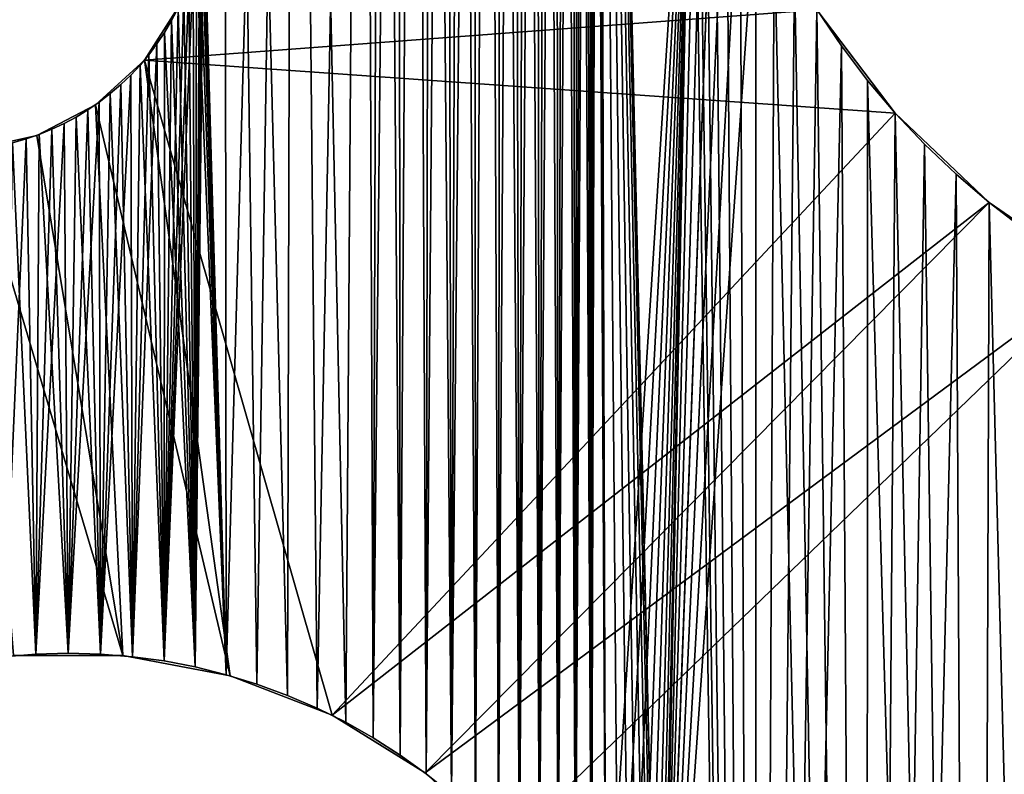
# Model space of a CAD drawing. Header units: millimetres. Extents: x -105 to 105, y -91 to 91.
# Tile 267 of 656: x -86.85 to -81.03, y 75.42 to 79.88. Entities that reach past the tile are written whole.
import ezdxf

# ---------------------------------------------------------------- set-up
doc = ezdxf.new("R2010")
doc.units = ezdxf.units.MM
doc.header["$LTSCALE"] = 22.850203
for name, color, linetype in [('717', 7, 'CONTINUOUS'), ('718', 7, 'CONTINUOUS'), ('724', 7, 'CONTINUOUS'), ('730', 7, 'CONTINUOUS'), ('768', 7, 'CONTINUOUS'), ('823', 7, 'CONTINUOUS')]:
    doc.layers.add(name, color=color, linetype=linetype)

msp = doc.modelspace()

# ---------------------------------------------------------------- linework, layer by layer
at = {"layer": '717', "linetype": 'CONTINUOUS'}
for points in [[(-85.6288, 76.007, 7.5), (-85.6425, 90.416, 7.5), (-85.7615, 80.6507, 7.5), (-85.6288, 76.007, 7.5)], [(-85.4464, 75.9507, 7.5), (-85.2667, 75.8847, 7.5), (-85.6425, 90.416, 7.5), (-85.4464, 75.9507, 7.5)], [(-85.6425, 90.416, 7.5), (-85.2667, 75.8847, 7.5), (-85.2282, 90.3179, 7.5), (-85.6425, 90.416, 7.5)], [(-85.6288, 76.007, 7.5), (-85.4464, 75.9507, 7.5), (-85.6425, 90.416, 7.5), (-85.6288, 76.007, 7.5)], [(-85.2667, 75.8847, 7.5), (-85.0913, 75.8097, 7.5), (-85.2282, 90.3179, 7.5), (-85.2667, 75.8847, 7.5)], [(-85.0913, 75.8097, 7.5), (-84.9218, 75.7261, 7.5), (-85.2282, 90.3179, 7.5), (-85.0913, 75.8097, 7.5)], [(-85.2282, 90.3179, 7.5), (-84.9218, 75.7261, 7.5), (-84.8172, 90.1988, 7.5), (-85.2282, 90.3179, 7.5)], [(-84.9218, 75.7261, 7.5), (-84.7593, 75.6343, 7.5), (-84.8172, 90.1988, 7.5), (-84.9218, 75.7261, 7.5)], [(-84.8172, 90.1988, 7.5), (-84.7593, 75.6343, 7.5), (-84.7127, 90.1612, 7.5), (-84.8172, 90.1988, 7.5)], [(-84.7593, 75.6343, 7.5), (-84.6009, 75.5326, 7.5), (-84.7127, 90.1612, 7.5), (-84.7593, 75.6343, 7.5)], [(-84.7127, 90.1612, 7.5), (-84.6009, 75.5326, 7.5), (-84.6118, 90.1193, 7.5), (-84.7127, 90.1612, 7.5)], [(-84.6118, 90.1193, 7.5), (-84.6009, 75.5326, 7.5), (-84.5145, 90.0731, 7.5), (-84.6118, 90.1193, 7.5)], [(-84.6009, 75.5326, 7.5), (-84.4465, 75.4212, 7.5), (-84.5145, 90.0731, 7.5), (-84.6009, 75.5326, 7.5)], [(-84.5145, 90.0731, 7.5), (-84.4465, 75.4212, 7.5), (-84.4209, 90.0226, 7.5), (-84.5145, 90.0731, 7.5)], [(-84.4465, 75.4212, 7.5), (-84.2975, 75.3013, 7.5), (-84.4209, 90.0226, 7.5), (-84.4465, 75.4212, 7.5)], [(-84.4209, 90.0226, 7.5), (-84.2975, 75.3013, 7.5), (-84.3309, 89.9677, 7.5), (-84.4209, 90.0226, 7.5)], [(-84.3309, 89.9677, 7.5), (-84.2975, 75.3013, 7.5), (-84.2445, 89.9085, 7.5), (-84.3309, 89.9677, 7.5)], [(-84.2975, 75.3013, 7.5), (-84.155, 75.1738, 7.5), (-84.2445, 89.9085, 7.5), (-84.2975, 75.3013, 7.5)], [(-84.2445, 89.9085, 7.5), (-84.155, 75.1738, 7.5), (-84.1618, 89.845, 7.5), (-84.2445, 89.9085, 7.5)], [(-84.1618, 89.845, 7.5), (-84.155, 75.1738, 7.5), (-84.0824, 89.7769, 7.5), (-84.1618, 89.845, 7.5)], [(-84.155, 75.1738, 7.5), (-84.0204, 75.0397, 7.5), (-84.0824, 89.7769, 7.5), (-84.155, 75.1738, 7.5)], [(-84.0824, 89.7769, 7.5), (-84.0204, 75.0397, 7.5), (-84.0057, 89.7033, 7.5), (-84.0824, 89.7769, 7.5)], [(-84.0204, 75.0397, 7.5), (-83.8949, 74.9003, 7.5), (-84.0057, 89.7033, 7.5), (-84.0204, 75.0397, 7.5)], [(-84.0057, 89.7033, 7.5), (-83.8949, 74.9003, 7.5), (-83.9322, 89.6248, 7.5), (-84.0057, 89.7033, 7.5)], [(-83.9322, 89.6248, 7.5), (-83.8949, 74.9003, 7.5), (-83.8625, 89.5421, 7.5), (-83.9322, 89.6248, 7.5)], [(-83.8949, 74.9003, 7.5), (-83.7779, 74.7544, 7.5), (-83.8625, 89.5421, 7.5), (-83.8949, 74.9003, 7.5)], [(-83.8625, 89.5421, 7.5), (-83.7779, 74.7544, 7.5), (-83.7971, 89.4561, 7.5), (-83.8625, 89.5421, 7.5)], [(-83.7971, 89.4561, 7.5), (-83.7779, 74.7544, 7.5), (-83.7366, 89.3672, 7.5), (-83.7971, 89.4561, 7.5)], [(-83.7779, 74.7544, 7.5), (-83.6677, 74.6002, 7.5), (-83.7366, 89.3672, 7.5), (-83.7779, 74.7544, 7.5)], [(-83.7366, 89.3672, 7.5), (-83.6677, 74.6002, 7.5), (-83.6815, 89.2763, 7.5), (-83.7366, 89.3672, 7.5)], [(-83.6815, 89.2763, 7.5), (-83.6677, 74.6002, 7.5), (-83.6324, 89.1839, 7.5), (-83.6815, 89.2763, 7.5)], [(-83.6677, 74.6002, 7.5), (-83.5651, 74.4391, 7.5), (-83.6324, 89.1839, 7.5), (-83.6677, 74.6002, 7.5)], [(-83.6324, 89.1839, 7.5), (-83.5651, 74.4391, 7.5), (-83.5885, 89.0893, 7.5), (-83.6324, 89.1839, 7.5)], [(-83.5885, 89.0893, 7.5), (-83.5651, 74.4391, 7.5), (-83.5496, 88.9921, 7.5), (-83.5885, 89.0893, 7.5)], [(-83.5651, 74.4391, 7.5), (-83.4708, 74.2726, 7.5), (-83.5496, 88.9921, 7.5), (-83.5651, 74.4391, 7.5)], [(-83.5496, 88.9921, 7.5), (-83.4708, 74.2726, 7.5), (-83.5158, 88.8923, 7.5), (-83.5496, 88.9921, 7.5)], [(-83.5158, 88.8923, 7.5), (-83.4708, 74.2726, 7.5), (-83.4869, 88.7898, 7.5), (-83.5158, 88.8923, 7.5)], [(-83.4869, 88.7898, 7.5), (-83.4708, 74.2726, 7.5), (-83.4631, 88.6848, 7.5), (-83.4869, 88.7898, 7.5)], [(-83.4708, 74.2726, 7.5), (-83.3858, 74.102, 7.5), (-83.4631, 88.6848, 7.5), (-83.4708, 74.2726, 7.5)], [(-83.4631, 88.6848, 7.5), (-83.3858, 74.102, 7.5), (-83.4442, 88.5772, 7.5), (-83.4631, 88.6848, 7.5)], [(-83.4442, 88.5772, 7.5), (-83.3858, 74.102, 7.5), (-83.4304, 88.467, 7.5), (-83.4442, 88.5772, 7.5)], [(-83.0695, 72.83, 7.5), (-83.0627, 72.6348, 7.5), (-83.4304, 88.467, 7.5), (-83.0695, 72.83, 7.5)], [(-83.4304, 88.467, 7.5), (-83.0627, 72.6348, 7.5), (-82.8731, 82.0958, 7.5), (-83.4304, 88.467, 7.5)], [(-83.0858, 73.0217, 7.5), (-83.0695, 72.83, 7.5), (-83.4304, 88.467, 7.5), (-83.0858, 73.0217, 7.5)], [(-83.1116, 73.21, 7.5), (-83.0858, 73.0217, 7.5), (-83.4304, 88.467, 7.5), (-83.1116, 73.21, 7.5)], [(-83.147, 73.3948, 7.5), (-83.1116, 73.21, 7.5), (-83.4304, 88.467, 7.5), (-83.147, 73.3948, 7.5)], [(-83.192, 73.5761, 7.5), (-83.147, 73.3948, 7.5), (-83.4304, 88.467, 7.5), (-83.192, 73.5761, 7.5)], [(-83.2465, 73.7539, 7.5), (-83.192, 73.5761, 7.5), (-83.4304, 88.467, 7.5), (-83.2465, 73.7539, 7.5)], [(-83.3108, 73.9287, 7.5), (-83.2465, 73.7539, 7.5), (-83.4304, 88.467, 7.5), (-83.3108, 73.9287, 7.5)], [(-83.3858, 74.102, 7.5), (-83.3108, 73.9287, 7.5), (-83.4304, 88.467, 7.5), (-83.3858, 74.102, 7.5)], [(-83.0627, 72.6348, 7.5), (-82.4974, 57.1182, 7.5), (-82.8731, 82.0958, 7.5), (-83.0627, 72.6348, 7.5)], [(-82.8731, 82.0958, 7.5), (-82.4974, 57.1182, 7.5), (-82.8418, 81.8355, 7.5), (-82.8731, 82.0958, 7.5)], [(-82.8418, 81.8355, 7.5), (-82.4974, 57.1182, 7.5), (-82.7981, 81.5805, 7.5), (-82.8418, 81.8355, 7.5)], [(-82.7981, 81.5805, 7.5), (-82.4974, 57.1182, 7.5), (-82.7419, 81.3309, 7.5), (-82.7981, 81.5805, 7.5)], [(-82.7419, 81.3309, 7.5), (-82.4974, 57.1182, 7.5), (-82.6732, 81.0867, 7.5), (-82.7419, 81.3309, 7.5)], [(-82.6732, 81.0867, 7.5), (-82.4974, 57.1182, 7.5), (-82.5921, 80.8478, 7.5), (-82.6732, 81.0867, 7.5)], [(-82.5921, 80.8478, 7.5), (-82.4974, 57.1182, 7.5), (-82.4986, 80.6143, 7.5), (-82.5921, 80.8478, 7.5)], [(-85.7615, 80.5677, 7.5), (-85.6288, 76.007, 7.5), (-85.7615, 80.6507, 7.5), (-85.7615, 80.5677, 7.5)], [(-85.7656, 80.486, 7.5), (-85.6288, 76.007, 7.5), (-85.7615, 80.5677, 7.5), (-85.7656, 80.486, 7.5)], [(-82.4986, 80.6143, 7.5), (-82.4974, 57.1182, 7.5), (-82.3917, 80.3847, 7.5), (-82.4986, 80.6143, 7.5)], [(-85.7739, 80.4056, 7.5), (-85.6288, 76.007, 7.5), (-85.7656, 80.486, 7.5), (-85.7739, 80.4056, 7.5)], [(-85.7863, 80.3265, 7.5), (-85.6288, 76.007, 7.5), (-85.7739, 80.4056, 7.5), (-85.7863, 80.3265, 7.5)], [(-82.4974, 57.1182, 7.5), (-81.8457, 57.0763, 7.5), (-82.3917, 80.3847, 7.5), (-82.4974, 57.1182, 7.5)], [(-82.3917, 80.3847, 7.5), (-81.8457, 57.0763, 7.5), (-82.2712, 80.1587, 7.5), (-82.3917, 80.3847, 7.5)], [(-85.8029, 80.2487, 7.5), (-85.6288, 76.007, 7.5), (-85.7863, 80.3265, 7.5), (-85.8029, 80.2487, 7.5)], [(-85.8236, 80.1722, 7.5), (-85.8123, 76.0532, 7.5), (-85.8029, 80.2487, 7.5), (-85.8236, 80.1722, 7.5)], [(-85.8123, 76.0532, 7.5), (-85.6288, 76.007, 7.5), (-85.8029, 80.2487, 7.5), (-85.8123, 76.0532, 7.5)], [(-85.8486, 80.0966, 7.5), (-85.8123, 76.0532, 7.5), (-85.8236, 80.1722, 7.5), (-85.8486, 80.0966, 7.5)], [(-82.2712, 80.1587, 7.5), (-81.8457, 57.0763, 7.5), (-82.1382, 79.938, 7.5), (-82.2712, 80.1587, 7.5)], [(-85.8784, 80.0214, 7.5), (-85.8123, 76.0532, 7.5), (-85.8486, 80.0966, 7.5), (-85.8784, 80.0214, 7.5)], [(-85.9125, 79.9471, 7.5), (-85.8123, 76.0532, 7.5), (-85.8784, 80.0214, 7.5), (-85.9125, 79.9471, 7.5)], [(-85.9506, 79.8742, 7.5), (-85.8123, 76.0532, 7.5), (-85.9125, 79.9471, 7.5), (-85.9506, 79.8742, 7.5)], [(-82.1382, 79.938, 7.5), (-81.8457, 57.0763, 7.5), (-81.9939, 79.7245, 7.5), (-82.1382, 79.938, 7.5)], [(-85.9924, 79.8035, 7.5), (-85.8123, 76.0532, 7.5), (-85.9506, 79.8742, 7.5), (-85.9924, 79.8035, 7.5)], [(-86.0376, 79.7356, 7.5), (-85.9957, 76.0885, 7.5), (-85.9924, 79.8035, 7.5), (-86.0376, 79.7356, 7.5)], [(-85.9957, 76.0885, 7.5), (-85.8123, 76.0532, 7.5), (-85.9924, 79.8035, 7.5), (-85.9957, 76.0885, 7.5)], [(-86.0858, 79.671, 7.5), (-85.9957, 76.0885, 7.5), (-86.0376, 79.7356, 7.5), (-86.0858, 79.671, 7.5)], [(-81.9939, 79.7245, 7.5), (-81.8457, 57.0763, 7.5), (-81.8396, 79.52, 7.5), (-81.9939, 79.7245, 7.5)], [(-86.1369, 79.61, 7.5), (-85.9957, 76.0885, 7.5), (-86.0858, 79.671, 7.5), (-86.1369, 79.61, 7.5)], [(-86.1922, 79.5514, 7.5), (-86.182, 76.1135, 7.5), (-86.1369, 79.61, 7.5), (-86.1922, 79.5514, 7.5)], [(-86.182, 76.1135, 7.5), (-85.9957, 76.0885, 7.5), (-86.1369, 79.61, 7.5), (-86.182, 76.1135, 7.5)], [(-86.2513, 79.4951, 7.5), (-86.182, 76.1135, 7.5), (-86.1922, 79.5514, 7.5), (-86.2513, 79.4951, 7.5)], [(-81.8457, 57.0763, 7.5), (-81.1986, 57.0176, 7.5), (-81.8396, 79.52, 7.5), (-81.8457, 57.0763, 7.5)], [(-81.8396, 79.52, 7.5), (-81.1986, 57.0176, 7.5), (-81.6762, 79.3264, 7.5), (-81.8396, 79.52, 7.5)], [(-86.3136, 79.4416, 7.5), (-86.182, 76.1135, 7.5), (-86.2513, 79.4951, 7.5), (-86.3136, 79.4416, 7.5)], [(-86.3787, 79.3914, 7.5), (-86.3715, 76.1286, 7.5), (-86.3136, 79.4416, 7.5), (-86.3787, 79.3914, 7.5)], [(-86.3715, 76.1286, 7.5), (-86.182, 76.1135, 7.5), (-86.3136, 79.4416, 7.5), (-86.3715, 76.1286, 7.5)], [(-86.5149, 79.3026, 7.5), (-86.3715, 76.1286, 7.5), (-86.446, 79.3449, 7.5), (-86.5149, 79.3026, 7.5)], [(-86.446, 79.3449, 7.5), (-86.3715, 76.1286, 7.5), (-86.3787, 79.3914, 7.5), (-86.446, 79.3449, 7.5)], [(-86.585, 79.2648, 7.5), (-86.5627, 76.1336, 7.5), (-86.5149, 79.3026, 7.5), (-86.585, 79.2648, 7.5)], [(-86.5627, 76.1336, 7.5), (-86.3715, 76.1286, 7.5), (-86.5149, 79.3026, 7.5), (-86.5627, 76.1336, 7.5)], [(-81.6762, 79.3264, 7.5), (-81.1986, 57.0176, 7.5), (-81.5024, 79.1422, 7.5), (-81.6762, 79.3264, 7.5)], [(-86.7333, 79.2005, 7.5), (-86.5627, 76.1336, 7.5), (-86.6578, 79.2308, 7.5), (-86.7333, 79.2005, 7.5)], [(-86.6578, 79.2308, 7.5), (-86.5627, 76.1336, 7.5), (-86.585, 79.2648, 7.5), (-86.6578, 79.2308, 7.5)], [(-86.89, 79.1515, 7.5), (-86.7539, 76.1286, 7.5), (-86.8109, 79.174, 7.5), (-86.89, 79.1515, 7.5)], [(-86.8109, 79.174, 7.5), (-86.7539, 76.1286, 7.5), (-86.7333, 79.2005, 7.5), (-86.8109, 79.174, 7.5)], [(-86.7539, 76.1286, 7.5), (-86.5627, 76.1336, 7.5), (-86.7333, 79.2005, 7.5), (-86.7539, 76.1286, 7.5)], [(-86.9435, 76.1135, 7.5), (-86.7539, 76.1286, 7.5), (-86.89, 79.1515, 7.5), (-86.9435, 76.1135, 7.5)], [(-81.5024, 79.1422, 7.5), (-81.1986, 57.0176, 7.5), (-81.3167, 78.9657, 7.5), (-81.5024, 79.1422, 7.5)], [(-81.3167, 78.9657, 7.5), (-81.1986, 57.0176, 7.5), (-81.121, 78.7981, 7.5), (-81.3167, 78.9657, 7.5)], [(-81.1986, 57.0176, 7.5), (-80.556, 56.9424, 7.5), (-81.121, 78.7981, 7.5), (-81.1986, 57.0176, 7.5)], [(-81.121, 78.7981, 7.5), (-80.556, 56.9424, 7.5), (-80.9168, 78.641, 7.5), (-81.121, 78.7981, 7.5)]]:
    msp.add_3dface(points, dxfattribs=at)
at = {"layer": '718', "linetype": 'CONTINUOUS'}
for points in [[(-85.6425, 90.416, 2.5), (-85.6288, 76.007, 2.5), (-85.7615, 80.5677, 2.5), (-85.6425, 90.416, 2.5)], [(-85.2282, 90.3179, 2.5), (-85.6288, 76.007, 2.5), (-85.6425, 90.416, 2.5), (-85.2282, 90.3179, 2.5)], [(-85.4464, 75.9507, 2.5), (-85.6288, 76.007, 2.5), (-85.2282, 90.3179, 2.5), (-85.4464, 75.9507, 2.5)], [(-85.2667, 75.8847, 2.5), (-85.4464, 75.9507, 2.5), (-85.2282, 90.3179, 2.5), (-85.2667, 75.8847, 2.5)], [(-85.0913, 75.8097, 2.5), (-85.2667, 75.8847, 2.5), (-85.2282, 90.3179, 2.5), (-85.0913, 75.8097, 2.5)], [(-84.8172, 90.1988, 2.5), (-85.0913, 75.8097, 2.5), (-85.2282, 90.3179, 2.5), (-84.8172, 90.1988, 2.5)], [(-84.9218, 75.7261, 2.5), (-85.0913, 75.8097, 2.5), (-84.8172, 90.1988, 2.5), (-84.9218, 75.7261, 2.5)], [(-84.7593, 75.6343, 2.5), (-84.9218, 75.7261, 2.5), (-84.8172, 90.1988, 2.5), (-84.7593, 75.6343, 2.5)], [(-84.7127, 90.1612, 2.5), (-84.7593, 75.6343, 2.5), (-84.8172, 90.1988, 2.5), (-84.7127, 90.1612, 2.5)], [(-84.6118, 90.1193, 2.5), (-84.7593, 75.6343, 2.5), (-84.7127, 90.1612, 2.5), (-84.6118, 90.1193, 2.5)], [(-84.6009, 75.5326, 2.5), (-84.7593, 75.6343, 2.5), (-84.6118, 90.1193, 2.5), (-84.6009, 75.5326, 2.5)], [(-84.5145, 90.0731, 2.5), (-84.6009, 75.5326, 2.5), (-84.6118, 90.1193, 2.5), (-84.5145, 90.0731, 2.5)], [(-84.4465, 75.4212, 2.5), (-84.6009, 75.5326, 2.5), (-84.5145, 90.0731, 2.5), (-84.4465, 75.4212, 2.5)], [(-84.4209, 90.0226, 2.5), (-84.4465, 75.4212, 2.5), (-84.5145, 90.0731, 2.5), (-84.4209, 90.0226, 2.5)], [(-84.3309, 89.9677, 2.5), (-84.4465, 75.4212, 2.5), (-84.4209, 90.0226, 2.5), (-84.3309, 89.9677, 2.5)], [(-84.2975, 75.3013, 2.5), (-84.4465, 75.4212, 2.5), (-84.3309, 89.9677, 2.5), (-84.2975, 75.3013, 2.5)], [(-84.2445, 89.9085, 2.5), (-84.2975, 75.3013, 2.5), (-84.3309, 89.9677, 2.5), (-84.2445, 89.9085, 2.5)], [(-84.1618, 89.845, 2.5), (-84.2975, 75.3013, 2.5), (-84.2445, 89.9085, 2.5), (-84.1618, 89.845, 2.5)], [(-84.155, 75.1738, 2.5), (-84.2975, 75.3013, 2.5), (-84.1618, 89.845, 2.5), (-84.155, 75.1738, 2.5)], [(-84.0824, 89.7769, 2.5), (-84.155, 75.1738, 2.5), (-84.1618, 89.845, 2.5), (-84.0824, 89.7769, 2.5)], [(-84.0204, 75.0397, 2.5), (-84.155, 75.1738, 2.5), (-84.0824, 89.7769, 2.5), (-84.0204, 75.0397, 2.5)], [(-84.0057, 89.7033, 2.5), (-84.0204, 75.0397, 2.5), (-84.0824, 89.7769, 2.5), (-84.0057, 89.7033, 2.5)], [(-83.9322, 89.6248, 2.5), (-84.0204, 75.0397, 2.5), (-84.0057, 89.7033, 2.5), (-83.9322, 89.6248, 2.5)], [(-83.8949, 74.9003, 2.5), (-84.0204, 75.0397, 2.5), (-83.9322, 89.6248, 2.5), (-83.8949, 74.9003, 2.5)], [(-83.8625, 89.5421, 2.5), (-83.8949, 74.9003, 2.5), (-83.9322, 89.6248, 2.5), (-83.8625, 89.5421, 2.5)], [(-83.7971, 89.4561, 2.5), (-83.8949, 74.9003, 2.5), (-83.8625, 89.5421, 2.5), (-83.7971, 89.4561, 2.5)], [(-83.7779, 74.7544, 2.5), (-83.8949, 74.9003, 2.5), (-83.7971, 89.4561, 2.5), (-83.7779, 74.7544, 2.5)], [(-83.7366, 89.3672, 2.5), (-83.7779, 74.7544, 2.5), (-83.7971, 89.4561, 2.5), (-83.7366, 89.3672, 2.5)], [(-83.6815, 89.2763, 2.5), (-83.7779, 74.7544, 2.5), (-83.7366, 89.3672, 2.5), (-83.6815, 89.2763, 2.5)], [(-83.6677, 74.6002, 2.5), (-83.7779, 74.7544, 2.5), (-83.6815, 89.2763, 2.5), (-83.6677, 74.6002, 2.5)], [(-83.6324, 89.1839, 2.5), (-83.6677, 74.6002, 2.5), (-83.6815, 89.2763, 2.5), (-83.6324, 89.1839, 2.5)], [(-83.5885, 89.0893, 2.5), (-83.6677, 74.6002, 2.5), (-83.6324, 89.1839, 2.5), (-83.5885, 89.0893, 2.5)], [(-83.5651, 74.4391, 2.5), (-83.6677, 74.6002, 2.5), (-83.5885, 89.0893, 2.5), (-83.5651, 74.4391, 2.5)], [(-83.5496, 88.9921, 2.5), (-83.5651, 74.4391, 2.5), (-83.5885, 89.0893, 2.5), (-83.5496, 88.9921, 2.5)], [(-83.5158, 88.8923, 2.5), (-83.5651, 74.4391, 2.5), (-83.5496, 88.9921, 2.5), (-83.5158, 88.8923, 2.5)], [(-83.4869, 88.7898, 2.5), (-83.5651, 74.4391, 2.5), (-83.5158, 88.8923, 2.5), (-83.4869, 88.7898, 2.5)], [(-83.4708, 74.2726, 2.5), (-83.5651, 74.4391, 2.5), (-83.4869, 88.7898, 2.5), (-83.4708, 74.2726, 2.5)], [(-83.4631, 88.6848, 2.5), (-83.4708, 74.2726, 2.5), (-83.4869, 88.7898, 2.5), (-83.4631, 88.6848, 2.5)], [(-83.4442, 88.5772, 2.5), (-83.4708, 74.2726, 2.5), (-83.4631, 88.6848, 2.5), (-83.4442, 88.5772, 2.5)], [(-83.4304, 88.467, 2.5), (-83.4708, 74.2726, 2.5), (-83.4442, 88.5772, 2.5), (-83.4304, 88.467, 2.5)], [(-83.3858, 74.102, 2.5), (-83.4708, 74.2726, 2.5), (-83.4304, 88.467, 2.5), (-83.3858, 74.102, 2.5)], [(-82.8731, 82.0958, 2.5), (-83.3858, 74.102, 2.5), (-83.4304, 88.467, 2.5), (-82.8731, 82.0958, 2.5)], [(-83.3108, 73.9287, 2.5), (-83.3858, 74.102, 2.5), (-82.8731, 82.0958, 2.5), (-83.3108, 73.9287, 2.5)], [(-83.2465, 73.7539, 2.5), (-83.3108, 73.9287, 2.5), (-82.8731, 82.0958, 2.5), (-83.2465, 73.7539, 2.5)], [(-83.192, 73.5761, 2.5), (-83.2465, 73.7539, 2.5), (-82.8731, 82.0958, 2.5), (-83.192, 73.5761, 2.5)], [(-83.147, 73.3948, 2.5), (-83.192, 73.5761, 2.5), (-82.8731, 82.0958, 2.5), (-83.147, 73.3948, 2.5)], [(-83.1116, 73.21, 2.5), (-83.147, 73.3948, 2.5), (-82.8731, 82.0958, 2.5), (-83.1116, 73.21, 2.5)], [(-83.0858, 73.0217, 2.5), (-83.1116, 73.21, 2.5), (-82.8731, 82.0958, 2.5), (-83.0858, 73.0217, 2.5)], [(-83.0695, 72.83, 2.5), (-83.0858, 73.0217, 2.5), (-82.8731, 82.0958, 2.5), (-83.0695, 72.83, 2.5)], [(-83.0627, 72.6348, 2.5), (-83.0695, 72.83, 2.5), (-82.8731, 82.0958, 2.5), (-83.0627, 72.6348, 2.5)], [(-82.8418, 81.8355, 2.5), (-83.0627, 72.6348, 2.5), (-82.8731, 82.0958, 2.5), (-82.8418, 81.8355, 2.5)], [(-82.7981, 81.5805, 2.5), (-83.0627, 72.6348, 2.5), (-82.8418, 81.8355, 2.5), (-82.7981, 81.5805, 2.5)], [(-82.7419, 81.3309, 2.5), (-83.0627, 72.6348, 2.5), (-82.7981, 81.5805, 2.5), (-82.7419, 81.3309, 2.5)], [(-83.0695, 72.4395, 2.5), (-83.0627, 72.6348, 2.5), (-82.7419, 81.3309, 2.5), (-83.0695, 72.4395, 2.5)], [(-82.6732, 81.0867, 2.5), (-83.0695, 72.4395, 2.5), (-82.7419, 81.3309, 2.5), (-82.6732, 81.0867, 2.5)], [(-82.5921, 80.8478, 2.5), (-83.0695, 72.4395, 2.5), (-82.6732, 81.0867, 2.5), (-82.5921, 80.8478, 2.5)], [(-82.4986, 80.6143, 2.5), (-83.0695, 72.4395, 2.5), (-82.5921, 80.8478, 2.5), (-82.4986, 80.6143, 2.5)], [(-85.8123, 76.0532, 2.5), (-85.7615, 80.5677, 2.5), (-85.6288, 76.007, 2.5), (-85.8123, 76.0532, 2.5)], [(-85.7615, 80.5677, 2.5), (-85.8123, 76.0532, 2.5), (-85.7656, 80.486, 2.5), (-85.7615, 80.5677, 2.5)], [(-83.0695, 72.4395, 2.5), (-82.4986, 80.6143, 2.5), (-82.4974, 57.1182, 2.5), (-83.0695, 72.4395, 2.5)], [(-82.4986, 80.6143, 2.5), (-82.3917, 80.3847, 2.5), (-82.4974, 57.1182, 2.5), (-82.4986, 80.6143, 2.5)], [(-85.7656, 80.486, 2.5), (-85.8123, 76.0532, 2.5), (-85.7739, 80.4056, 2.5), (-85.7656, 80.486, 2.5)], [(-85.7739, 80.4056, 2.5), (-85.8123, 76.0532, 2.5), (-85.7863, 80.3265, 2.5), (-85.7739, 80.4056, 2.5)], [(-82.3917, 80.3847, 2.5), (-82.2712, 80.1587, 2.5), (-82.4974, 57.1182, 2.5), (-82.3917, 80.3847, 2.5)], [(-85.7863, 80.3265, 2.5), (-85.8123, 76.0532, 2.5), (-85.8029, 80.2487, 2.5), (-85.7863, 80.3265, 2.5)], [(-85.8029, 80.2487, 2.5), (-85.8123, 76.0532, 2.5), (-85.8236, 80.1722, 2.5), (-85.8029, 80.2487, 2.5)], [(-85.8123, 76.0532, 2.5), (-85.9957, 76.0885, 2.5), (-85.8236, 80.1722, 2.5), (-85.8123, 76.0532, 2.5)], [(-85.8236, 80.1722, 2.5), (-85.9957, 76.0885, 2.5), (-85.8486, 80.0966, 2.5), (-85.8236, 80.1722, 2.5)], [(-82.2712, 80.1587, 2.5), (-82.1382, 79.938, 2.5), (-82.4974, 57.1182, 2.5), (-82.2712, 80.1587, 2.5)], [(-85.8486, 80.0966, 2.5), (-85.9957, 76.0885, 2.5), (-85.8784, 80.0214, 2.5), (-85.8486, 80.0966, 2.5)], [(-85.8784, 80.0214, 2.5), (-85.9957, 76.0885, 2.5), (-85.9125, 79.9471, 2.5), (-85.8784, 80.0214, 2.5)], [(-85.9125, 79.9471, 2.5), (-85.9957, 76.0885, 2.5), (-85.9506, 79.8742, 2.5), (-85.9125, 79.9471, 2.5)], [(-82.1382, 79.938, 2.5), (-81.9939, 79.7245, 2.5), (-82.4974, 57.1182, 2.5), (-82.1382, 79.938, 2.5)], [(-85.9506, 79.8742, 2.5), (-85.9957, 76.0885, 2.5), (-85.9924, 79.8035, 2.5), (-85.9506, 79.8742, 2.5)], [(-85.9924, 79.8035, 2.5), (-85.9957, 76.0885, 2.5), (-86.0376, 79.7356, 2.5), (-85.9924, 79.8035, 2.5)], [(-85.9957, 76.0885, 2.5), (-86.182, 76.1135, 2.5), (-86.0376, 79.7356, 2.5), (-85.9957, 76.0885, 2.5)], [(-86.0376, 79.7356, 2.5), (-86.182, 76.1135, 2.5), (-86.0858, 79.671, 2.5), (-86.0376, 79.7356, 2.5)], [(-82.4974, 57.1182, 2.5), (-81.9939, 79.7245, 2.5), (-81.8457, 57.0763, 2.5), (-82.4974, 57.1182, 2.5)], [(-81.9939, 79.7245, 2.5), (-81.8396, 79.52, 2.5), (-81.8457, 57.0763, 2.5), (-81.9939, 79.7245, 2.5)], [(-86.0858, 79.671, 2.5), (-86.182, 76.1135, 2.5), (-86.1369, 79.61, 2.5), (-86.0858, 79.671, 2.5)], [(-86.1369, 79.61, 2.5), (-86.182, 76.1135, 2.5), (-86.1922, 79.5514, 2.5), (-86.1369, 79.61, 2.5)], [(-86.182, 76.1135, 2.5), (-86.3715, 76.1286, 2.5), (-86.1922, 79.5514, 2.5), (-86.182, 76.1135, 2.5)], [(-86.1922, 79.5514, 2.5), (-86.3715, 76.1286, 2.5), (-86.2513, 79.4951, 2.5), (-86.1922, 79.5514, 2.5)], [(-81.8396, 79.52, 2.5), (-81.6762, 79.3264, 2.5), (-81.8457, 57.0763, 2.5), (-81.8396, 79.52, 2.5)], [(-86.2513, 79.4951, 2.5), (-86.3715, 76.1286, 2.5), (-86.3136, 79.4416, 2.5), (-86.2513, 79.4951, 2.5)], [(-86.3136, 79.4416, 2.5), (-86.3715, 76.1286, 2.5), (-86.3787, 79.3914, 2.5), (-86.3136, 79.4416, 2.5)], [(-86.3715, 76.1286, 2.5), (-86.5627, 76.1336, 2.5), (-86.3787, 79.3914, 2.5), (-86.3715, 76.1286, 2.5)], [(-86.3787, 79.3914, 2.5), (-86.5627, 76.1336, 2.5), (-86.446, 79.3449, 2.5), (-86.3787, 79.3914, 2.5)], [(-86.446, 79.3449, 2.5), (-86.5627, 76.1336, 2.5), (-86.5149, 79.3026, 2.5), (-86.446, 79.3449, 2.5)], [(-86.5149, 79.3026, 2.5), (-86.5627, 76.1336, 2.5), (-86.585, 79.2648, 2.5), (-86.5149, 79.3026, 2.5)], [(-81.6762, 79.3264, 2.5), (-81.5024, 79.1422, 2.5), (-81.8457, 57.0763, 2.5), (-81.6762, 79.3264, 2.5)], [(-86.5627, 76.1336, 2.5), (-86.7539, 76.1286, 2.5), (-86.585, 79.2648, 2.5), (-86.5627, 76.1336, 2.5)], [(-86.585, 79.2648, 2.5), (-86.7539, 76.1286, 2.5), (-86.6578, 79.2308, 2.5), (-86.585, 79.2648, 2.5)], [(-86.6578, 79.2308, 2.5), (-86.7539, 76.1286, 2.5), (-86.7333, 79.2005, 2.5), (-86.6578, 79.2308, 2.5)], [(-86.7539, 76.1286, 2.5), (-86.9435, 76.1135, 2.5), (-86.8109, 79.174, 2.5), (-86.7539, 76.1286, 2.5)], [(-86.8109, 79.174, 2.5), (-86.9435, 76.1135, 2.5), (-86.89, 79.1515, 2.5), (-86.8109, 79.174, 2.5)], [(-86.7333, 79.2005, 2.5), (-86.7539, 76.1286, 2.5), (-86.8109, 79.174, 2.5), (-86.7333, 79.2005, 2.5)], [(-81.5024, 79.1422, 2.5), (-81.3167, 78.9657, 2.5), (-81.8457, 57.0763, 2.5), (-81.5024, 79.1422, 2.5)], [(-81.8457, 57.0763, 2.5), (-81.3167, 78.9657, 2.5), (-81.1986, 57.0176, 2.5), (-81.8457, 57.0763, 2.5)], [(-81.3167, 78.9657, 2.5), (-81.121, 78.7981, 2.5), (-81.1986, 57.0176, 2.5), (-81.3167, 78.9657, 2.5)], [(-81.121, 78.7981, 2.5), (-80.9168, 78.641, 2.5), (-81.1986, 57.0176, 2.5), (-81.121, 78.7981, 2.5)], [(-80.9168, 78.641, 2.5), (-80.7058, 78.4956, 2.5), (-81.1986, 57.0176, 2.5), (-80.9168, 78.641, 2.5)], [(-81.1986, 57.0176, 2.5), (-80.7058, 78.4956, 2.5), (-80.556, 56.9424, 2.5), (-81.1986, 57.0176, 2.5)]]:
    msp.add_3dface(points, dxfattribs=at)
at = {"layer": '724', "linetype": 'CONTINUOUS'}
for points in [[(-86.7539, 76.1286, 7.5), (-86.9435, 76.1135, 7.5), (-86.7539, 76.1286, 2.5), (-86.7539, 76.1286, 7.5)], [(-86.9435, 76.1135, 7.5), (-86.9435, 76.1135, 2.5), (-86.7539, 76.1286, 2.5), (-86.9435, 76.1135, 7.5)], [(-86.5627, 76.1336, 7.5), (-86.7539, 76.1286, 7.5), (-86.5627, 76.1336, 2.5), (-86.5627, 76.1336, 7.5)], [(-86.7539, 76.1286, 7.5), (-86.7539, 76.1286, 2.5), (-86.5627, 76.1336, 2.5), (-86.7539, 76.1286, 7.5)], [(-86.3715, 76.1286, 7.5), (-86.5627, 76.1336, 7.5), (-86.3715, 76.1286, 2.5), (-86.3715, 76.1286, 7.5)], [(-86.5627, 76.1336, 7.5), (-86.5627, 76.1336, 2.5), (-86.3715, 76.1286, 2.5), (-86.5627, 76.1336, 7.5)], [(-86.182, 76.1135, 7.5), (-86.3715, 76.1286, 7.5), (-86.182, 76.1135, 2.5), (-86.182, 76.1135, 7.5)], [(-86.3715, 76.1286, 7.5), (-86.3715, 76.1286, 2.5), (-86.182, 76.1135, 2.5), (-86.3715, 76.1286, 7.5)], [(-85.9957, 76.0885, 7.5), (-86.182, 76.1135, 7.5), (-85.9957, 76.0885, 2.5), (-85.9957, 76.0885, 7.5)], [(-86.182, 76.1135, 7.5), (-86.182, 76.1135, 2.5), (-85.9957, 76.0885, 2.5), (-86.182, 76.1135, 7.5)], [(-85.8123, 76.0532, 7.5), (-85.9957, 76.0885, 7.5), (-85.8123, 76.0532, 2.5), (-85.8123, 76.0532, 7.5)], [(-85.9957, 76.0885, 7.5), (-85.9957, 76.0885, 2.5), (-85.8123, 76.0532, 2.5), (-85.9957, 76.0885, 7.5)], [(-85.6288, 76.007, 7.5), (-85.8123, 76.0532, 7.5), (-85.6288, 76.007, 2.5), (-85.6288, 76.007, 7.5)], [(-85.8123, 76.0532, 7.5), (-85.8123, 76.0532, 2.5), (-85.6288, 76.007, 2.5), (-85.8123, 76.0532, 7.5)], [(-85.4464, 75.9507, 7.5), (-85.6288, 76.007, 7.5), (-85.4464, 75.9507, 2.5), (-85.4464, 75.9507, 7.5)], [(-85.6288, 76.007, 7.5), (-85.6288, 76.007, 2.5), (-85.4464, 75.9507, 2.5), (-85.6288, 76.007, 7.5)], [(-85.2667, 75.8847, 7.5), (-85.4464, 75.9507, 7.5), (-85.2667, 75.8847, 2.5), (-85.2667, 75.8847, 7.5)], [(-85.4464, 75.9507, 7.5), (-85.4464, 75.9507, 2.5), (-85.2667, 75.8847, 2.5), (-85.4464, 75.9507, 7.5)], [(-85.0913, 75.8097, 7.5), (-85.2667, 75.8847, 7.5), (-85.0913, 75.8097, 2.5), (-85.0913, 75.8097, 7.5)], [(-85.2667, 75.8847, 7.5), (-85.2667, 75.8847, 2.5), (-85.0913, 75.8097, 2.5), (-85.2667, 75.8847, 7.5)], [(-84.9218, 75.7261, 7.5), (-85.0913, 75.8097, 7.5), (-84.9218, 75.7261, 2.5), (-84.9218, 75.7261, 7.5)], [(-85.0913, 75.8097, 7.5), (-85.0913, 75.8097, 2.5), (-84.9218, 75.7261, 2.5), (-85.0913, 75.8097, 7.5)], [(-84.7593, 75.6343, 7.5), (-84.9218, 75.7261, 7.5), (-84.7593, 75.6343, 2.5), (-84.7593, 75.6343, 7.5)], [(-84.9218, 75.7261, 7.5), (-84.9218, 75.7261, 2.5), (-84.7593, 75.6343, 2.5), (-84.9218, 75.7261, 7.5)], [(-84.6009, 75.5326, 7.5), (-84.7593, 75.6343, 7.5), (-84.6009, 75.5326, 2.5), (-84.6009, 75.5326, 7.5)], [(-84.7593, 75.6343, 7.5), (-84.7593, 75.6343, 2.5), (-84.6009, 75.5326, 2.5), (-84.7593, 75.6343, 7.5)], [(-84.4465, 75.4212, 7.5), (-84.6009, 75.5326, 7.5), (-84.4465, 75.4212, 2.5), (-84.4465, 75.4212, 7.5)], [(-84.6009, 75.5326, 7.5), (-84.6009, 75.5326, 2.5), (-84.4465, 75.4212, 2.5), (-84.6009, 75.5326, 7.5)], [(-84.2975, 75.3013, 7.5), (-84.4465, 75.4212, 7.5), (-84.2975, 75.3013, 2.5), (-84.2975, 75.3013, 7.5)], [(-84.4465, 75.4212, 7.5), (-84.4465, 75.4212, 2.5), (-84.2975, 75.3013, 2.5), (-84.4465, 75.4212, 7.5)]]:
    msp.add_3dface(points, dxfattribs=at)
at = {"layer": '730', "linetype": 'CONTINUOUS'}
for points in [[(-82.1382, 79.938, 7.5), (-81.9939, 79.7245, 7.5), (-82.1382, 79.938, 2.5), (-82.1382, 79.938, 7.5)], [(-81.9939, 79.7245, 7.5), (-81.9939, 79.7245, 2.5), (-82.1382, 79.938, 2.5), (-81.9939, 79.7245, 7.5)], [(-81.9939, 79.7245, 7.5), (-81.8396, 79.52, 7.5), (-81.9939, 79.7245, 2.5), (-81.9939, 79.7245, 7.5)], [(-81.8396, 79.52, 7.5), (-81.8396, 79.52, 2.5), (-81.9939, 79.7245, 2.5), (-81.8396, 79.52, 7.5)], [(-81.8396, 79.52, 7.5), (-81.6762, 79.3264, 7.5), (-81.8396, 79.52, 2.5), (-81.8396, 79.52, 7.5)], [(-81.6762, 79.3264, 7.5), (-81.6762, 79.3264, 2.5), (-81.8396, 79.52, 2.5), (-81.6762, 79.3264, 7.5)], [(-81.6762, 79.3264, 7.5), (-81.5024, 79.1422, 7.5), (-81.6762, 79.3264, 2.5), (-81.6762, 79.3264, 7.5)], [(-81.5024, 79.1422, 7.5), (-81.5024, 79.1422, 2.5), (-81.6762, 79.3264, 2.5), (-81.5024, 79.1422, 7.5)], [(-81.5024, 79.1422, 7.5), (-81.3167, 78.9657, 7.5), (-81.5024, 79.1422, 2.5), (-81.5024, 79.1422, 7.5)], [(-81.3167, 78.9657, 7.5), (-81.3167, 78.9657, 2.5), (-81.5024, 79.1422, 2.5), (-81.3167, 78.9657, 7.5)], [(-81.3167, 78.9657, 7.5), (-81.121, 78.7981, 7.5), (-81.3167, 78.9657, 2.5), (-81.3167, 78.9657, 7.5)], [(-81.121, 78.7981, 7.5), (-81.121, 78.7981, 2.5), (-81.3167, 78.9657, 2.5), (-81.121, 78.7981, 7.5)], [(-81.121, 78.7981, 7.5), (-80.9168, 78.641, 7.5), (-81.121, 78.7981, 2.5), (-81.121, 78.7981, 7.5)], [(-80.9168, 78.641, 7.5), (-80.9168, 78.641, 2.5), (-81.121, 78.7981, 2.5), (-80.9168, 78.641, 7.5)]]:
    msp.add_3dface(points, dxfattribs=at)
at = {"layer": '768', "linetype": 'CONTINUOUS'}
for points in [[(-85.9506, 79.8742, 7.5), (-85.9125, 79.9471, 7.5), (-85.9506, 79.8742, 2.5), (-85.9506, 79.8742, 7.5)], [(-85.9125, 79.9471, 7.5), (-85.9125, 79.9471, 2.5), (-85.9506, 79.8742, 2.5), (-85.9125, 79.9471, 7.5)], [(-85.9924, 79.8035, 7.5), (-85.9506, 79.8742, 7.5), (-85.9924, 79.8035, 2.5), (-85.9924, 79.8035, 7.5)], [(-85.9506, 79.8742, 7.5), (-85.9506, 79.8742, 2.5), (-85.9924, 79.8035, 2.5), (-85.9506, 79.8742, 7.5)], [(-86.0376, 79.7356, 7.5), (-85.9924, 79.8035, 7.5), (-86.0376, 79.7356, 2.5), (-86.0376, 79.7356, 7.5)], [(-85.9924, 79.8035, 7.5), (-85.9924, 79.8035, 2.5), (-86.0376, 79.7356, 2.5), (-85.9924, 79.8035, 7.5)], [(-86.0858, 79.671, 7.5), (-86.0376, 79.7356, 7.5), (-86.0858, 79.671, 2.5), (-86.0858, 79.671, 7.5)], [(-86.0376, 79.7356, 7.5), (-86.0376, 79.7356, 2.5), (-86.0858, 79.671, 2.5), (-86.0376, 79.7356, 7.5)], [(-86.1369, 79.61, 7.5), (-86.0858, 79.671, 7.5), (-86.1369, 79.61, 2.5), (-86.1369, 79.61, 7.5)], [(-86.0858, 79.671, 7.5), (-86.0858, 79.671, 2.5), (-86.1369, 79.61, 2.5), (-86.0858, 79.671, 7.5)], [(-86.1922, 79.5514, 7.5), (-86.1369, 79.61, 7.5), (-86.1922, 79.5514, 2.5), (-86.1922, 79.5514, 7.5)], [(-86.1369, 79.61, 7.5), (-86.1369, 79.61, 2.5), (-86.1922, 79.5514, 2.5), (-86.1369, 79.61, 7.5)], [(-86.2513, 79.4951, 7.5), (-86.1922, 79.5514, 7.5), (-86.2513, 79.4951, 2.5), (-86.2513, 79.4951, 7.5)], [(-86.1922, 79.5514, 7.5), (-86.1922, 79.5514, 2.5), (-86.2513, 79.4951, 2.5), (-86.1922, 79.5514, 7.5)], [(-86.3136, 79.4416, 7.5), (-86.2513, 79.4951, 7.5), (-86.3136, 79.4416, 2.5), (-86.3136, 79.4416, 7.5)], [(-86.2513, 79.4951, 7.5), (-86.2513, 79.4951, 2.5), (-86.3136, 79.4416, 2.5), (-86.2513, 79.4951, 7.5)], [(-86.3787, 79.3914, 7.5), (-86.3136, 79.4416, 7.5), (-86.3787, 79.3914, 2.5), (-86.3787, 79.3914, 7.5)], [(-86.3136, 79.4416, 7.5), (-86.3136, 79.4416, 2.5), (-86.3787, 79.3914, 2.5), (-86.3136, 79.4416, 7.5)], [(-86.5149, 79.3026, 7.5), (-86.446, 79.3449, 7.5), (-86.5149, 79.3026, 2.5), (-86.5149, 79.3026, 7.5)], [(-86.446, 79.3449, 7.5), (-86.446, 79.3449, 2.5), (-86.5149, 79.3026, 2.5), (-86.446, 79.3449, 7.5)], [(-86.446, 79.3449, 7.5), (-86.3787, 79.3914, 7.5), (-86.446, 79.3449, 2.5), (-86.446, 79.3449, 7.5)], [(-86.3787, 79.3914, 7.5), (-86.3787, 79.3914, 2.5), (-86.446, 79.3449, 2.5), (-86.3787, 79.3914, 7.5)], [(-86.585, 79.2648, 7.5), (-86.5149, 79.3026, 7.5), (-86.585, 79.2648, 2.5), (-86.585, 79.2648, 7.5)], [(-86.5149, 79.3026, 7.5), (-86.5149, 79.3026, 2.5), (-86.585, 79.2648, 2.5), (-86.5149, 79.3026, 7.5)], [(-86.7333, 79.2005, 7.5), (-86.6578, 79.2308, 7.5), (-86.7333, 79.2005, 2.5), (-86.7333, 79.2005, 7.5)], [(-86.6578, 79.2308, 7.5), (-86.6578, 79.2308, 2.5), (-86.7333, 79.2005, 2.5), (-86.6578, 79.2308, 7.5)], [(-86.6578, 79.2308, 7.5), (-86.585, 79.2648, 7.5), (-86.6578, 79.2308, 2.5), (-86.6578, 79.2308, 7.5)], [(-86.585, 79.2648, 7.5), (-86.585, 79.2648, 2.5), (-86.6578, 79.2308, 2.5), (-86.585, 79.2648, 7.5)], [(-86.89, 79.1515, 7.5), (-86.8109, 79.174, 7.5), (-86.89, 79.1515, 2.5), (-86.89, 79.1515, 7.5)], [(-86.8109, 79.174, 7.5), (-86.8109, 79.174, 2.5), (-86.89, 79.1515, 2.5), (-86.8109, 79.174, 7.5)], [(-86.8109, 79.174, 7.5), (-86.7333, 79.2005, 7.5), (-86.8109, 79.174, 2.5), (-86.8109, 79.174, 7.5)], [(-86.7333, 79.2005, 7.5), (-86.7333, 79.2005, 2.5), (-86.8109, 79.174, 2.5), (-86.7333, 79.2005, 7.5)]]:
    msp.add_3dface(points, dxfattribs=at)
at = {"layer": '823', "linetype": 'CONTINUOUS'}
for points in [[(-85.9005, 79.9704, 7.5), (-85.9005, 79.9704, 2.5), (-86.1109, 79.6401, 7.5), (-85.9005, 79.9704, 7.5)], [(-86.1109, 79.6401, 7.5), (-85.9005, 79.9704, 2.5), (-86.1109, 79.6401, 2.5), (-86.1109, 79.6401, 7.5)], [(-86.1109, 79.6401, 7.5), (-82.1392, 79.9373, 7.5), (-85.9005, 79.9704, 7.5), (-86.1109, 79.6401, 7.5)], [(-82.1392, 79.9373, 2.5), (-86.1109, 79.6401, 2.5), (-85.9005, 79.9704, 2.5), (-82.1392, 79.9373, 2.5)], [(-86.1109, 79.6401, 7.5), (-81.6762, 79.3264, 7.5), (-82.1392, 79.9373, 7.5), (-86.1109, 79.6401, 7.5)], [(-81.6762, 79.3264, 2.5), (-86.1109, 79.6401, 2.5), (-82.1392, 79.9373, 2.5), (-81.6762, 79.3264, 2.5)], [(-81.6762, 79.3264, 7.5), (-81.6762, 79.3264, 2.5), (-82.1392, 79.9373, 7.5), (-81.6762, 79.3264, 7.5)], [(-82.1392, 79.9373, 7.5), (-81.6762, 79.3264, 2.5), (-82.1392, 79.9373, 2.5), (-82.1392, 79.9373, 7.5)], [(-86.1109, 79.6401, 7.5), (-86.1109, 79.6401, 2.5), (-86.3996, 79.3756, 7.5), (-86.1109, 79.6401, 7.5)], [(-86.3996, 79.3756, 7.5), (-86.1109, 79.6401, 2.5), (-86.3996, 79.3756, 2.5), (-86.3996, 79.3756, 7.5)], [(-86.3996, 79.3756, 7.5), (-85.6049, 76.0012, 7.5), (-86.1109, 79.6401, 7.5), (-86.3996, 79.3756, 7.5)], [(-86.1109, 79.6401, 2.5), (-85.6049, 76.0012, 2.5), (-86.3996, 79.3756, 2.5), (-86.1109, 79.6401, 2.5)], [(-85.0026, 75.7678, 7.5), (-81.6762, 79.3264, 7.5), (-86.1109, 79.6401, 7.5), (-85.0026, 75.7678, 7.5)], [(-86.1109, 79.6401, 7.5), (-85.6049, 76.0012, 7.5), (-85.0026, 75.7678, 7.5), (-86.1109, 79.6401, 7.5)], [(-81.6762, 79.3264, 2.5), (-85.0026, 75.7678, 2.5), (-86.1109, 79.6401, 2.5), (-81.6762, 79.3264, 2.5)], [(-85.0026, 75.7678, 2.5), (-85.6049, 76.0012, 2.5), (-86.1109, 79.6401, 2.5), (-85.0026, 75.7678, 2.5)], [(-86.3996, 79.3756, 7.5), (-86.3996, 79.3756, 2.5), (-86.7469, 79.1948, 7.5), (-86.3996, 79.3756, 7.5)], [(-86.7469, 79.1948, 7.5), (-86.3996, 79.3756, 2.5), (-86.7469, 79.1948, 2.5), (-86.7469, 79.1948, 7.5)], [(-86.7469, 79.1948, 7.5), (-86.2398, 76.1198, 7.5), (-86.3996, 79.3756, 7.5), (-86.7469, 79.1948, 7.5)], [(-86.3996, 79.3756, 2.5), (-86.2398, 76.1198, 2.5), (-86.7469, 79.1948, 2.5), (-86.3996, 79.3756, 2.5)], [(-86.3996, 79.3756, 7.5), (-86.2398, 76.1198, 7.5), (-85.6049, 76.0012, 7.5), (-86.3996, 79.3756, 7.5)], [(-86.3996, 79.3756, 2.5), (-85.6049, 76.0012, 2.5), (-86.2398, 76.1198, 2.5), (-86.3996, 79.3756, 2.5)], [(-85.0026, 75.7678, 7.5), (-81.1217, 78.7972, 7.5), (-81.6762, 79.3264, 7.5), (-85.0026, 75.7678, 7.5)], [(-81.1217, 78.7972, 2.5), (-85.0026, 75.7678, 2.5), (-81.6762, 79.3264, 2.5), (-81.1217, 78.7972, 2.5)], [(-81.1217, 78.7972, 7.5), (-81.1217, 78.7972, 2.5), (-81.6762, 79.3264, 7.5), (-81.1217, 78.7972, 7.5)], [(-81.6762, 79.3264, 7.5), (-81.1217, 78.7972, 2.5), (-81.6762, 79.3264, 2.5), (-81.6762, 79.3264, 7.5)], [(-86.7469, 79.1948, 7.5), (-86.7469, 79.1948, 2.5), (-87.1292, 79.11, 7.5), (-86.7469, 79.1948, 7.5)], [(-87.1292, 79.11, 7.5), (-86.7469, 79.1948, 2.5), (-87.1292, 79.11, 2.5), (-87.1292, 79.11, 7.5)], [(-87.1292, 79.11, 7.5), (-86.2398, 76.1198, 7.5), (-86.7469, 79.1948, 7.5), (-87.1292, 79.11, 7.5)], [(-86.7469, 79.1948, 2.5), (-86.2398, 76.1198, 2.5), (-87.1292, 79.11, 2.5), (-86.7469, 79.1948, 2.5)], [(-87.1292, 79.11, 7.5), (-86.8857, 76.1198, 7.5), (-86.2398, 76.1198, 7.5), (-87.1292, 79.11, 7.5)], [(-87.1292, 79.11, 2.5), (-86.2398, 76.1198, 2.5), (-86.8857, 76.1198, 2.5), (-87.1292, 79.11, 2.5)], [(-84.4535, 75.4278, 7.5), (-81.1217, 78.7972, 7.5), (-85.0026, 75.7678, 7.5), (-84.4535, 75.4278, 7.5)], [(-81.1217, 78.7972, 2.5), (-84.4535, 75.4278, 2.5), (-85.0026, 75.7678, 2.5), (-81.1217, 78.7972, 2.5)], [(-84.4535, 75.4278, 7.5), (-80.4898, 78.3634, 7.5), (-81.1217, 78.7972, 7.5), (-84.4535, 75.4278, 7.5)], [(-80.4898, 78.3634, 2.5), (-84.4535, 75.4278, 2.5), (-81.1217, 78.7972, 2.5), (-80.4898, 78.3634, 2.5)], [(-80.4898, 78.3634, 7.5), (-80.4898, 78.3634, 2.5), (-81.1217, 78.7972, 7.5), (-80.4898, 78.3634, 7.5)], [(-81.1217, 78.7972, 7.5), (-80.4898, 78.3634, 2.5), (-81.1217, 78.7972, 2.5), (-81.1217, 78.7972, 7.5)], [(-83.9762, 74.9927, 7.5), (-80.4898, 78.3634, 7.5), (-84.4535, 75.4278, 7.5), (-83.9762, 74.9927, 7.5)], [(-80.4898, 78.3634, 2.5), (-83.9762, 74.9927, 2.5), (-84.4535, 75.4278, 2.5), (-80.4898, 78.3634, 2.5)], [(-79.4535, 74.5607, 7.5), (-80.4898, 78.3634, 7.5), (-83.9762, 74.9927, 7.5), (-79.4535, 74.5607, 7.5)], [(-80.4898, 78.3634, 2.5), (-79.4535, 74.5607, 2.5), (-83.9762, 74.9927, 2.5), (-80.4898, 78.3634, 2.5)], [(-86.8857, 76.1198, 7.5), (-86.8857, 76.1198, 2.5), (-86.2398, 76.1198, 7.5), (-86.8857, 76.1198, 7.5)], [(-86.2398, 76.1198, 7.5), (-86.8857, 76.1198, 2.5), (-86.2398, 76.1198, 2.5), (-86.2398, 76.1198, 7.5)], [(-86.2398, 76.1198, 7.5), (-86.2398, 76.1198, 2.5), (-85.6049, 76.0012, 7.5), (-86.2398, 76.1198, 7.5)], [(-85.6049, 76.0012, 7.5), (-86.2398, 76.1198, 2.5), (-85.6049, 76.0012, 2.5), (-85.6049, 76.0012, 7.5)], [(-85.6049, 76.0012, 7.5), (-85.6049, 76.0012, 2.5), (-85.0026, 75.7678, 7.5), (-85.6049, 76.0012, 7.5)], [(-85.0026, 75.7678, 7.5), (-85.6049, 76.0012, 2.5), (-85.0026, 75.7678, 2.5), (-85.0026, 75.7678, 7.5)], [(-85.0026, 75.7678, 7.5), (-85.0026, 75.7678, 2.5), (-84.4535, 75.4278, 7.5), (-85.0026, 75.7678, 7.5)], [(-84.4535, 75.4278, 7.5), (-85.0026, 75.7678, 2.5), (-84.4535, 75.4278, 2.5), (-84.4535, 75.4278, 7.5)], [(-84.4535, 75.4278, 7.5), (-84.4535, 75.4278, 2.5), (-83.9762, 74.9927, 7.5), (-84.4535, 75.4278, 7.5)], [(-83.9762, 74.9927, 7.5), (-84.4535, 75.4278, 2.5), (-83.9762, 74.9927, 2.5), (-83.9762, 74.9927, 7.5)]]:
    msp.add_3dface(points, dxfattribs=at)

doc.saveas('drawing.dxf')
